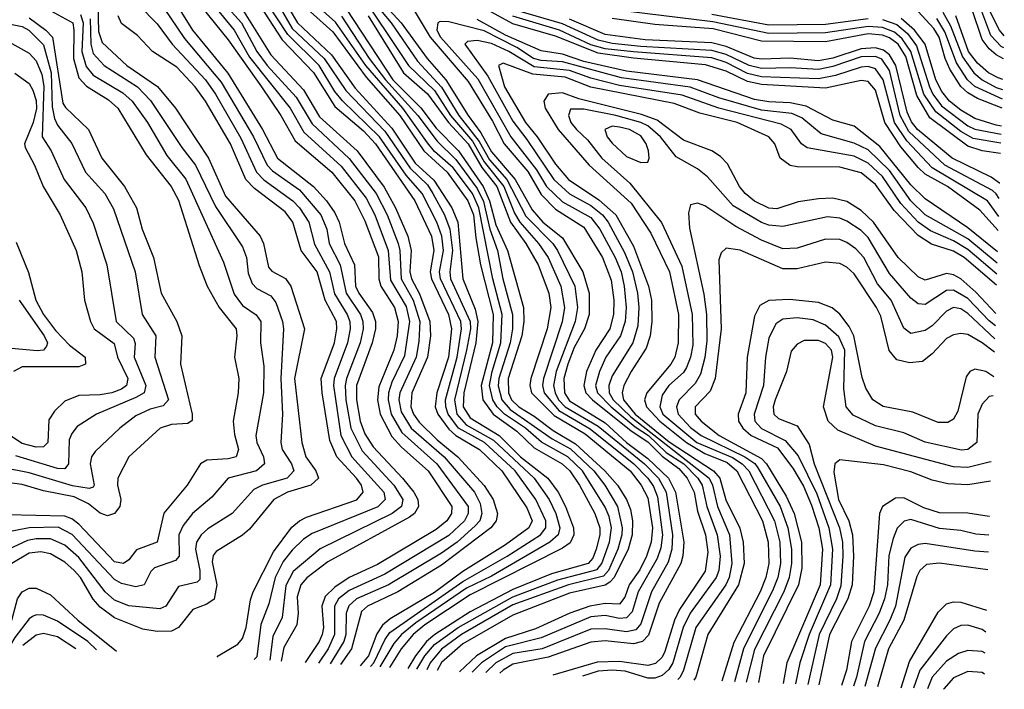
# Model space of a CAD drawing. Header units: inches. Extents: x 501365 to 657855, y 482276 to 547543.
# Tile 332 of 656: x 614043 to 616813, y 482276 to 484159. Entities that reach past the tile are written whole.
import ezdxf

# ---------------------------------------------------------------- set-up
doc = ezdxf.new("R2010")
doc.units = ezdxf.units.IN
doc.header["$MEASUREMENT"] = 0
doc.layers.add('A6418', color=7, linetype='Continuous')

msp = doc.modelspace()

# ---------------------------------------------------------------- linework, layer by layer
at = {"layer": 'A6418', "color": 5}
for points, elevation in [([(614545.2, 484285.2), (614666.9, 484150), (614710, 484070), (614739.8, 484030), (614820.9, 483940.9), (614866.1, 483866.1), (614970, 483769.1), (615046, 483670), (615076.6, 483610), (615107.8, 483530), (615112.6, 483510), (615115.9, 483430), (615150.2, 483370), (615168.6, 483310), (615166, 483254), (615158.4, 483210), (615112.2, 483110), (615109.4, 483090), (615116.5, 483056.5), (615144.2, 483010), (615237.7, 482930), (615322.2, 482830), (615338.9, 482798.9), (615343.1, 482770), (615337.1, 482750), (615324.6, 482735.4), (615273.5, 482690), (615230, 482658.7), (615080.7, 482570), (614990.7, 482530), (614969.3, 482510.7), (614961.7, 482490), (614960.6, 482430), (614955, 482410), (614916.5, 482347.4)], 3560), ([(614522.4, 484282.4), (614646.4, 484130), (614690, 484053.9), (614804.2, 483910), (614842.9, 483842.9), (614947.4, 483747.4), (615017.6, 483657.6), (615042.1, 483610), (615080.2, 483510), (615086.7, 483426.7), (615130, 483352.6), (615139.4, 483310), (615125.8, 483214.2), (615090, 483139.5), (615080.9, 483110), (615079.4, 483090), (615087.9, 483050), (615117.9, 482997.9), (615216.9, 482910), (615305.2, 482790), (615304.5, 482770), (615294.5, 482750), (615250, 482708.1), (615070, 482600.2), (614970, 482553.7), (614940.2, 482530), (614928.9, 482510), (614929, 482430), (614911.4, 482390), (614883.9, 482349.3)], 3540), ([(614778.2, 484230), (614825.1, 484150), (614920.6, 484060.6), (614986.6, 483966.6), (615090, 483854.3), (615155.4, 483755.4), (615208.1, 483708.1), (615258.6, 483630), (615275.3, 483590), (615289.7, 483430), (615324.6, 483344.6), (615332.1, 483310), (615326.7, 483250), (615292.6, 483110), (615290.9, 483070), (615310, 483039.5), (615391.9, 482990), (615452.4, 482930), (615528.8, 482870), (615557.8, 482830), (615578.3, 482790), (615600.8, 482730), (615601.7, 482710), (615591.7, 482688.3), (615570, 482672.5), (615310, 482542.1), (615183.1, 482456.9), (615150, 482430), (615115.9, 482390), (615083.3, 482337.4)], 3680), ([(614990, 484251.9), (615137.3, 484030), (615210, 483959.8), (615255.2, 483890), (615317.4, 483817.4), (615350, 483759.1), (615405.2, 483690), (615435.3, 483615.3), (615450, 483590), (615502.4, 483530), (615529.5, 483490), (615565.8, 483410), (615575.4, 483350), (615569.3, 483309.3), (615516.6, 483150), (615513.7, 483130), (615518.9, 483110), (615559.8, 483059.8), (615648.1, 483008.1), (615771.1, 482910), (615810, 482870), (615825.9, 482845.9), (615837.1, 482817.1), (615851, 482710), (615846.4, 482673.6), (615836.2, 482643.8), (615782.6, 482550), (615766, 482494), (615750, 482477.2), (615730, 482474.7), (615690, 482483.4), (615650, 482479.6), (615510, 482420.3), (615410, 482395.3), (615342.6, 482350), (615315.9, 482324.3)], 3840), ([(614263.4, 484203.4), (614265.5, 484125.5), (614275, 484095), (614345.1, 484030), (614431.5, 483971.5), (614482.1, 483910), (614574.7, 483770), (614622.5, 483662.5), (614719.6, 483550), (614729.6, 483529.6), (614743.2, 483463.2), (614752.3, 483452.3), (614791.5, 483431.5), (614806.2, 483410), (614844.5, 483290), (614816.8, 483150), (614836.6, 482970), (614848.2, 482930), (614876.2, 482890), (614884.3, 482870), (614862.5, 482850), (614796.6, 482830), (614758.6, 482810), (614690, 482726), (614670, 482709.1), (614596, 482664), (614587.5, 482652.5), (614585.1, 482634.9), (614597.5, 482570), (614590.7, 482529.4), (614570, 482515.2), (614530, 482500.8), (614490.1, 482450), (614470, 482439.9), (614430, 482438.5), (614390, 482445.4), (614310, 482476.7), (614270, 482507.1), (614250, 482529.4), (614214.6, 482590), (614197, 482610), (614170, 482633.4), (614130, 482656.9), (614102.9, 482662.9), (614070, 482658.4), (613976.4, 482603.6)], 3380), ([(614430, 484220.8), (614506.6, 484106.6), (614610, 483983.6), (614701, 483830), (614739.7, 483750), (614754.5, 483734.5), (614830, 483680.9), (614890.7, 483610), (614907.3, 483570), (614913.8, 483530), (614944.7, 483470), (614961.2, 483390), (615002.2, 483330), (615008.7, 483310), (615009.5, 483290), (615000.9, 483250), (614962.6, 483150), (614959, 483130), (614961.1, 483090), (614974.4, 483010), (615006.4, 482946.4), (615095.3, 482850), (615121.3, 482810), (615116.9, 482790), (615091.2, 482770), (614888.8, 482671.2), (614812.4, 482607.6), (614791.9, 482568.1), (614781.6, 482478.4), (614755.2, 482424.8), (614746.8, 482357.5)], 3460), ([(614470, 484225.4), (614529.5, 484129.5), (614629, 484009), (614726.4, 483850), (614768.2, 483770), (614870, 483690.3), (614906.8, 483650), (614930, 483615.8), (614941.6, 483590), (614956.6, 483530), (614984.7, 483470), (614988.3, 483410), (614996.9, 483390), (615035.3, 483335.3), (615043.7, 483310), (615044, 483290), (615035, 483250), (614990.8, 483130), (614990.3, 483090), (615000.6, 483030), (615014.2, 482994.2), (615037.6, 482957.6), (615120.5, 482870), (615152.1, 482830), (615163.6, 482810), (615165.3, 482790), (615154, 482770), (615139.9, 482760.1), (614910, 482634.2), (614850.7, 482589.3), (614833.9, 482570), (614824, 482536), (614826.8, 482490), (614822.9, 482457.1), (614786.8, 482393.2), (614779.2, 482355.6)], 3480), ([(615030.4, 482340.5), (615039.1, 482350), (615070, 482415.3), (615084.3, 482435.7), (615290, 482579.5), (615414.1, 482650), (615508.4, 482710), (615523.1, 482730), (615523.4, 482750), (615494.6, 482810), (615437.1, 482890), (615350.7, 482970), (615277.5, 483010), (615248.5, 483050), (615241.7, 483070), (615241.2, 483090), (615274.1, 483210), (615285.9, 483290), (615284.1, 483310), (615227, 483430), (615224.2, 483450), (615235.7, 483510), (615230.9, 483550), (615216.7, 483590), (615175.4, 483670), (615130, 483722.2), (615055.5, 483830), (614951, 483931), (614930, 483957.1), (614886.1, 484030), (614797.5, 484117.5), (614730, 484220.6)], 3640), ([(614765.5, 484210), (614810, 484134.7), (614899.6, 484050), (614960.4, 483960.4), (615070, 483845.7), (615141.3, 483741.3), (615190, 483694.5), (615205.5, 483670), (615238.5, 483610), (615252.8, 483570), (615261, 483510), (615252.9, 483450), (615255.2, 483430), (615310.5, 483310), (615311.2, 483290), (615300.3, 483230), (615266.2, 483090), (615272.6, 483050), (615299.3, 483019.3), (615376.4, 482976.4), (615490.8, 482870), (615532.6, 482810), (615551.1, 482770), (615562.8, 482730), (615557.4, 482710), (615534.7, 482690), (615370, 482594.5), (615299.8, 482560.2), (615157.3, 482462.7), (615117.2, 482430), (615095.4, 482404.6), (615056.5, 482339)], 3660), ([(615037.6, 484210), (615087.8, 484150), (615162, 484042), (615229.6, 483969.6), (615278.3, 483890), (615336.1, 483816.1), (615365, 483764.9), (615413.8, 483710), (615467, 483607), (615543.2, 483530), (615556.1, 483510), (615604.5, 483410), (615611.9, 483350), (615605.6, 483310), (615552.5, 483170), (615545, 483130), (615549.2, 483110), (615559.2, 483090), (615577.7, 483070), (615670, 483016.3), (615800.6, 482910), (615840.3, 482870), (615861.6, 482830), (615879.7, 482710), (615878, 482670), (615866.9, 482633.1), (615820.3, 482550), (615790, 482460.1), (615776.7, 482443.3), (615750, 482437.2), (615690, 482446.2), (615650, 482444.8), (615512.5, 482390), (615430, 482376.8), (615382.8, 482350), (615354.5, 482322.9)], 3860), ([(615050, 484223.6), (615116.1, 484150), (615189.2, 484050), (615242.3, 483990), (615304.3, 483890), (615340.5, 483840.5), (615370, 483787.6), (615436.7, 483710), (615484.6, 483624.6), (615514.6, 483590), (615570, 483546), (615626.8, 483450), (615644.7, 483390), (615644.7, 483330), (615631.9, 483290), (615603.2, 483236.8), (615584.6, 483190), (615574, 483150), (615575.9, 483110), (615590, 483087.7), (615690, 483025), (615750, 482970.1), (615810, 482925.4), (615868.5, 482870), (615888.3, 482830), (615911.3, 482690), (615908.9, 482651), (615902.9, 482630), (615841.9, 482518.1), (615812.1, 482427.9), (615795.1, 482410), (615770, 482404.3), (615690, 482412.6), (615650, 482408.3), (615530, 482366), (615430, 482346.3), (615402.9, 482330), (615393.6, 482321.5)], 3880), ([(616812.6, 484114.1), (616799, 484130), (616756.3, 484216.3)], 3540), ([(614214.1, 484174.1), (614221.8, 484150), (614218.4, 484070), (614230, 484027.2), (614250, 484003.5), (614333.6, 483953.6), (614359.9, 483930), (614402.8, 483870), (614457.5, 483777.4), (614511, 483711), (614616.8, 483476.8), (614647.1, 483387.1), (614670, 483355.7), (614709, 483329), (614721.4, 483310), (614721.1, 483250), (614730, 483184.7), (614729.1, 483110), (614708, 482990), (614710.7, 482970), (614728.8, 482930), (614732.2, 482910), (614709.4, 482890.6), (614630.1, 482869.9), (614584.1, 482815.9), (614529.4, 482770.6), (614503.1, 482736.9), (614491.2, 482710), (614491.6, 482650), (614481.6, 482638.4), (614422.8, 482617.2), (614412.3, 482607.7), (614393.1, 482570), (614370, 482563.9), (614330, 482573.4), (614310, 482584.5), (614191.3, 482711.3), (614151.9, 482731.9), (614070, 482730), (613930, 482702.8)], 3340), ([(614120.9, 484190), (614192.5, 484150), (614196, 484130), (614194.9, 484050), (614210, 483995.7), (614231.8, 483971.8), (614293.5, 483933.5), (614319.3, 483910), (614399.1, 483779.1), (614469.1, 483690), (614490, 483651.9), (614548.1, 483468.1), (614570.8, 483410), (614604.7, 483350), (614652, 483290), (614654.3, 483270), (614647.3, 483210), (614659.9, 483150), (614658, 483110), (614643.4, 483030), (614647.5, 482992.5), (614659.3, 482950), (614651.9, 482930), (614630, 482923.9), (614570, 482920.4), (614551.9, 482910), (614514.1, 482850), (614448.8, 482771.2), (614430, 482690), (614371.7, 482668.3), (614350, 482639.9), (614335.2, 482630), (614310, 482634.9), (614210, 482740.2), (614190, 482755.4), (614170, 482763.2), (614006.9, 482766.9)], 3320), ([(614379.2, 484199.2), (614430, 484147.8), (614471.9, 484090), (614565.9, 483990), (614594.4, 483950), (614665.8, 483825.9), (614709.9, 483729.9), (614730, 483708.7), (614811.6, 483650), (614830.7, 483630), (614856.4, 483590), (614872.3, 483527.7), (614915, 483450), (614928.4, 483388.4), (614964.3, 483330), (614971.5, 483310), (614972.6, 483290), (614965.4, 483250), (614928.3, 483150), (614926.2, 483130), (614947.1, 482990), (614978, 482930), (615068, 482830), (615071.1, 482810), (615050.4, 482789.6), (614866.3, 482713.7), (614842, 482698), (614810, 482667.4), (614784.4, 482635.6), (614762.2, 482590), (614743.7, 482516.3), (614721.7, 482458.3), (614710, 482367.7), (614702.8, 482360.1)], 3440), ([(614555.2, 484195.2), (614630, 484102.4), (614723.2, 483970), (614778.1, 483890), (614818.4, 483818.4), (614921.4, 483730), (614986.4, 483650), (615013.8, 483593.8), (615052.4, 483492.4), (615053.4, 483430), (615058.8, 483410), (615097.5, 483350), (615108, 483310), (615105.1, 483270), (615095.5, 483230), (615053.5, 483126.5), (615049.7, 483090), (615056.9, 483050), (615090, 482987.2), (615116.9, 482956.9), (615191.9, 482890), (615259.2, 482790), (615257.8, 482770), (615244.7, 482750), (615214.7, 482725.3), (615050, 482627.4), (614969.9, 482590.1), (614930, 482563.3), (614902.7, 482537.3), (614893, 482510), (614898, 482450), (614894.4, 482430), (614885.9, 482410), (614846.5, 482351.5)], 3520), ([(614670, 484188.1), (614750, 484060.6), (614842.1, 483962.1), (614886.3, 483886.3), (614992.6, 483790), (615068.5, 483688.5), (615100.1, 483630), (615135.2, 483550), (615144.7, 483510), (615140.5, 483450), (615145.4, 483430), (615168.2, 483388.2), (615197.3, 483310), (615198.4, 483270), (615190, 483210), (615145.9, 483110), (615143.6, 483070), (615150.7, 483050), (615166.8, 483026.8), (615217.3, 482977.3), (615275.5, 482930), (615349.4, 482849.4), (615374.6, 482810), (615387.1, 482770), (615383.1, 482750), (615368.3, 482730), (615230, 482625.1), (615107, 482550), (615021.9, 482510), (615005.2, 482494.8), (614976.2, 482390), (614945.8, 482345.6)], 3580), ([(614718.8, 484198.8), (614782.1, 484102), (614870, 484011), (614930, 483914.6), (615010, 483846.1), (615043.9, 483810), (615154.5, 483650), (615201.3, 483550), (615207.8, 483510), (615197.9, 483450), (615201.7, 483430), (615249, 483330), (615257.5, 483290), (615249, 483210), (615216.3, 483110), (615212.2, 483070), (615219.9, 483050), (615250, 483007.1), (615270, 482989.9), (615336.5, 482950), (615399.1, 482890), (615470, 482786.4), (615484.4, 482750), (615475.5, 482730), (615410, 482682.4), (615290, 482606.9), (615210, 482548.3), (615085.6, 482474.4), (615063.5, 482456.5), (615048, 482432), (615024.2, 482370), (615001.4, 482342.3)], 3620), ([(614861.5, 484181.5), (614924.5, 484124.5), (615017.9, 483997.9), (615113, 483890), (615180, 483790), (615245.3, 483730), (615304.2, 483650), (615319.9, 483610), (615325.9, 483545.9), (615339.8, 483470), (615375.1, 483330), (615373, 483250), (615341.4, 483130), (615345.7, 483090), (615375.3, 483050), (615441.9, 483001.9), (615490, 482954.6), (615569.3, 482910), (615590.6, 482890), (615617.9, 482850), (615661.4, 482770), (615675.1, 482730), (615675.2, 482710), (615664.9, 482670), (615655.3, 482644.7), (615642.1, 482630), (615538.8, 482601.2), (615430, 482556.7), (615310, 482493.8), (615211.1, 482430), (615187.8, 482410), (615156.9, 482370), (615134.8, 482334.3)], 3720), ([(615160.8, 482332.7), (615183.1, 482370), (615210, 482402.1), (615277, 482450), (615430, 482536.1), (615556.6, 482583.4), (615667.5, 482612.5), (615680.3, 482630), (615702.6, 482690), (615707.9, 482730), (615701.5, 482761.5), (615690, 482787.9), (615626.2, 482890), (615584.9, 482930), (615510.8, 482970.8), (615465.6, 483010), (615406.9, 483050), (615386.1, 483070), (615373.9, 483090), (615364.9, 483130), (615372.1, 483170), (615397, 483250), (615400.8, 483330), (615374.3, 483430), (615334.4, 483630), (615316.7, 483670), (615262.3, 483742.3), (615210, 483788.1), (615190, 483812.6), (615121.3, 483910), (615017.4, 484030), (614931.9, 484151.9), (614879, 484199)], 3740), ([(614961.7, 484190), (615093.1, 483990), (615171.6, 483911.6), (615214.3, 483854.3), (615277.4, 483790), (615347.1, 483690), (615364.8, 483650), (615382.1, 483582.1), (615415.4, 483510), (615460.2, 483350), (615461.3, 483310), (615455.9, 483270), (615416.9, 483150), (615418.1, 483110), (615426.4, 483090), (615447.5, 483070), (615490, 483044.2), (615543.4, 483003.4), (615606.4, 482966.4), (615689.2, 482890), (615724.3, 482850), (615750.2, 482810), (615761.4, 482781.4), (615767, 482750), (615765.6, 482710), (615755.1, 482670), (615715.5, 482590), (615703.1, 482576.9), (615690, 482569.3), (615590, 482546.6), (615430, 482484.8), (615290, 482404), (615230, 482351.3), (615217.4, 482329.3)], 3780), ([(615150.1, 484190), (615197.9, 484110), (615305, 483985), (615373.4, 483873.4), (615405.8, 483810), (615472.2, 483732.2), (615510, 483667.4), (615550, 483625.8), (615630, 483575.8), (615682.1, 483490), (615706.8, 483426.8), (615714.2, 483370), (615713.9, 483330), (615703, 483290), (615663.9, 483230), (615637.4, 483170), (615629.7, 483130), (615636, 483110), (615654.6, 483090), (615763.3, 483003.3), (615810, 482971.5), (615850, 482931.3), (615896.9, 482896.9), (615920.9, 482870), (615940, 482830), (615950, 482777.1), (615972, 482710), (615978.8, 482661.2), (615971.5, 482608.5), (615899.2, 482500.8), (615884.6, 482470), (615858.1, 482381.9), (615850, 482366.4), (615831.5, 482348.5), (615810, 482342.9), (615730, 482354.6), (615667.5, 482352.5), (615542.8, 482316)], 3920), ([(616795.7, 483566.7), (616743.7, 483623.8), (616653, 483690), (616590, 483724.7), (616570, 483743), (616521.8, 483801.8), (616476.3, 483870), (616450, 483961.3), (616430, 483984.9), (616410, 483987.9), (616310, 483966.9), (616130, 483976.5), (616090, 483985.2), (616030, 484014.7), (615972.5, 484032.5), (615770, 484051), (615670, 484065.1), (615550, 484113), (615430, 484147.8), (615350, 484191.8)], 3880), ([(616798.4, 483655.9), (616790, 483669), (616779.1, 483679.1), (616645.5, 483750), (616544.5, 483844.5), (616519.8, 483890), (616490, 484016.1), (616468.4, 484048.4), (616450, 484055.6), (616410, 484054.8), (616330, 484027.3), (616290, 484018.8), (616210, 484023.4), (616130, 484022), (616095.1, 484030), (616030, 484061.2), (615990, 484072.9), (615790, 484084.1), (615710, 484092.3), (615670, 484101.4), (615570, 484147.8), (615444.3, 484184.3)], 3840), ([(616803.2, 483811.8), (616725.2, 483825.2), (616690, 483845), (616619.9, 483899.9), (616586.6, 483950), (616549.9, 484069.9), (616525.5, 484105.5), (616503.6, 484123.6), (616470, 484136.8), (616430, 484139.7), (616310, 484121.9), (616150, 484120.7), (615992.9, 484152.9), (615710, 484187.5)], 3760), ([(615990, 484174.2), (616150, 484144.6), (616310, 484146.7), (616430, 484162.3)], 3740), ([(616806.3, 483910), (616737.4, 483937.4), (616710, 483953.7), (616690, 483971.4), (616659.8, 484019.8), (616645.8, 484050), (616629.8, 484109.8), (616614.6, 484134.6), (616570, 484182.1)], 3680), ([(616639.9, 484179.9), (616661.7, 484141.7), (616695, 484055), (616726.6, 484010), (616750, 483990.1), (616790, 483968.2), (616807.9, 483963.1)], 3640), ([(616810.6, 484048.8), (616810, 484048.9), (616790, 484060.1), (616770, 484077.1), (616750, 484103.8), (616721.6, 484190)], 3580), ([(616811.5, 484080.1), (616803.9, 484083.9), (616774.7, 484114.7), (616746.5, 484190)], 3560), ([(614070, 484164.6), (614117.1, 484130), (614135.7, 484110), (614164.7, 483924.7), (614172.1, 483912.1), (614236.8, 483850), (614274.6, 483770), (614338.1, 483690), (614371.7, 483630), (614388.4, 483570), (614419.8, 483490), (614441.4, 483390), (614485.1, 483310), (614499.9, 483270), (614496.2, 483190), (614528.4, 483050), (614528.2, 483031.8), (614516.2, 483023.8), (614470, 483020.7), (614438.9, 483010), (614350.7, 482930), (614319.2, 482870), (614318.6, 482850), (614327.6, 482810), (614325.4, 482790), (614310, 482770.8), (614290, 482763.9), (614270, 482771.2), (614237.2, 482797.3), (614196.9, 482816.9), (614110, 482833.7), (614050, 482851.5), (613970, 482862.6)], 3280), ([(614241.8, 484161.8), (614243.8, 484090), (614250, 484063.9), (614281.1, 484030), (614374.5, 483970), (614411.8, 483931.8), (614499.6, 483799.6), (614537.6, 483750), (614593.8, 483633.8), (614670, 483520.5), (614681.2, 483490), (614685.8, 483445.8), (614697.5, 483417.5), (614710, 483403.5), (614750, 483382.3), (614763.8, 483363.8), (614782.7, 483310), (614785.1, 483290), (614777.7, 483150), (614782.7, 483050), (614777.8, 482970), (614782.1, 482950), (614807.8, 482910), (614814.4, 482890), (614796.1, 482870), (614726, 482850), (614702.1, 482837.9), (614640.6, 482770), (614572.8, 482727.2), (614553.5, 482710), (614541.2, 482690), (614537.9, 482670), (614550.4, 482610), (614550, 482584.6), (614542.5, 482577.5), (614490, 482565.3), (614454.2, 482510), (614437.8, 482502.2), (614350, 482510.8), (614310, 482526.6), (614284, 482550), (614210, 482646.8), (614170, 482681.5), (614130, 482699.1), (614090, 482699.5), (614065.3, 482694.7), (613970, 482650)], 3360), ([(613990, 484152), (614050, 484139.6), (614069.2, 484130), (614110, 484088.8), (614131.8, 484010), (614134.4, 483914.4), (614141.3, 483881.2), (614150, 483862.3), (614190.5, 483810.5), (614228.9, 483730), (614282.8, 483670), (614307.1, 483627.1), (614368.3, 483450), (614388, 483330), (614426.1, 483270), (614423.7, 483210), (614461.6, 483090), (614447.2, 483072.8), (614410, 483063.6), (614370, 483045.3), (614325.2, 483010), (614255.7, 482944.3), (614245.2, 482930), (614241.3, 482910), (614253, 482850), (614250, 482844.3), (614239.2, 482840.8), (614191.6, 482848.4), (614070, 482884.9), (613999.2, 482899.2)], 3260), ([(614599.1, 482366.3), (614601.6, 482370), (614656.8, 482403.2), (614670, 482419.1), (614680.8, 482450), (614692.5, 482527.5), (614700.4, 482550), (614757.3, 482662.7), (614808.5, 482731.5), (614830, 482749.9), (614850, 482759.9), (614991.3, 482808.7), (615009.7, 482830), (615004.7, 482850), (614990.7, 482870), (614935.7, 482930), (614915.9, 482975.9), (614893.7, 483110), (614891.7, 483150), (614928.5, 483250), (614935.7, 483290), (614934, 483310), (614902.7, 483370), (614880.5, 483450), (614834.9, 483510), (614811.6, 483590), (614790, 483618.8), (614704.1, 483684.1), (614679.7, 483710), (614636.6, 483810), (614566.3, 483930), (614537.4, 483970), (614485.5, 484025.5), (614416.6, 484070), (614374.7, 484114.7), (614330, 484148.8), (614320.2, 484170)], 3420), ([(614948.9, 484168.9), (615026.8, 484050), (615072.4, 483990), (615162.8, 483890), (615217.2, 483817.2), (615270, 483766.3), (615330, 483684.3), (615347.5, 483647.5), (615365.4, 483570), (615387.1, 483510), (615401.8, 483430), (615429.2, 483330), (615429.1, 483290), (615422.7, 483250), (615391.2, 483150), (615389.4, 483129.4), (615399.3, 483090), (615422.9, 483062.9), (615540.6, 482980.6), (615592.1, 482952.1), (615658.1, 482890), (615688.8, 482850), (615724.8, 482790), (615738.1, 482730), (615737.2, 482710), (615725.4, 482670), (615699.4, 482610), (615685.8, 482594.2), (615587.1, 482570), (615430, 482513.9), (615286, 482430), (615230, 482389.1), (615198, 482350), (615188.2, 482331.1)], 3760), ([(615023.3, 484170), (615123.1, 484010), (615190.4, 483950.4), (615249.1, 483870), (615304.9, 483810), (615343.3, 483743.3), (615385.8, 483690), (615423.6, 483590), (615467, 483530), (615501.4, 483470), (615531.7, 483390), (615537.3, 483350), (615527.1, 483290), (615480.8, 483150), (615478.3, 483130), (615482.8, 483110), (615546.3, 483046.3), (615634.1, 482994.1), (615760.3, 482890), (615791.3, 482850), (615810, 482814.9), (615823.1, 482730), (615819.6, 482690), (615806.5, 482650), (615787.7, 482612.3), (615757.7, 482570), (615745.1, 482534.9), (615730, 482515.2), (615690, 482517.4), (615646.7, 482510), (615590.3, 482489.8), (615494.3, 482445.7), (615410, 482419.3), (615328.3, 482370), (615280.2, 482325.6)], 3820), ([(616792.8, 483474.8), (616710, 483542.8), (616590, 483610.4), (616549.3, 483650), (616490, 483735.1), (616430, 483793.4), (616390, 483812.2), (616297.9, 483837.9), (616242.7, 483882.7), (616214.8, 483894.8), (616130, 483905), (616010, 483939.1), (615929.2, 483969.2), (615735.6, 483995.6), (615570, 484040.3), (615510, 484044), (615488.5, 484050), (615441.3, 484081.3), (615350, 484127.9), (615250, 484153.3), (615225.8, 484154.2), (615219.1, 484150), (615217.1, 484130), (615227.2, 484110), (615332.3, 483992.3), (615425.2, 483830), (615496.9, 483736.9), (615525.4, 483690), (615570, 483646.5), (615650, 483602.5), (615674.7, 483570), (615717.8, 483490), (615734.6, 483450), (615743.8, 483410), (615748.8, 483350), (615746.2, 483310), (615733.3, 483270), (615692.1, 483210), (615673.9, 483170), (615663.3, 483130), (615668.1, 483110), (615706.8, 483070), (615774.5, 483014.5), (615812.2, 482990), (615862, 482942), (615911.2, 482910), (615950.8, 482870), (615962.7, 482850), (615975.7, 482790), (616005.2, 482710), (616013.2, 482650), (616009.9, 482610), (616002.3, 482590), (615928.7, 482490), (615909.1, 482450), (615879.9, 482350), (615868.7, 482331.3), (615850, 482315), (615830, 482307.5), (615810, 482307.1), (615746.7, 482326.7), (615710, 482329.8), (615670, 482327), (615626.6, 482313)], 3940), ([(616793.8, 483505.8), (616710, 483573.4), (616590, 483655.4), (616550, 483694.3), (616462.7, 483802.7), (616390, 483859.8), (616330, 483876.1), (616255.7, 483915.7), (616210, 483925), (616150, 483927.7), (616110, 483934.9), (615950.1, 483990.1), (615750, 484014.7), (615630, 484041.3), (615570, 484061.8), (615510, 484071.3), (615410, 484116), (615330, 484160)], 3920), ([(616796.9, 483605.7), (616765.7, 483650), (616610, 483742.3), (616538.3, 483818.2), (616504.2, 483870), (616472.2, 483990), (616450, 484020.6), (616430, 484027.2), (616410, 484026), (616337.9, 484002.1), (616290, 483993.2), (616130, 483998.7), (616090, 484007.7), (616030, 484038.5), (615990, 484051.7), (615770, 484068.3), (615690, 484077.5), (615650, 484088.8), (615561.7, 484130), (615430, 484168.9)], 3860), ([(616799.7, 483698.9), (616799.4, 483699.4), (616775.8, 483715.8), (616665.9, 483770), (616568.8, 483850), (616552, 483872), (616539.4, 483899.4), (616507.2, 484030), (616490, 484060.3), (616473.1, 484073.1), (616450, 484079.6), (616410, 484077.3), (616330, 484051.1), (616290, 484043.7), (616210, 484050.7), (616130, 484047.6), (616108.9, 484051.1), (616030, 484083.3), (615990, 484093.6), (615802.3, 484102.3), (615690, 484117.7), (615590, 484160.3)], 3820), ([(616802.3, 483782.4), (616750, 483790.7), (616710, 483803.6), (616603.5, 483883.5), (616566.3, 483946.3), (616535.5, 484055.5), (616513.7, 484090), (616490, 484108.4), (616470, 484115.7), (616430, 484119.3), (616310, 484096.4), (616130, 484099), (615993.6, 484133.6), (615830, 484145.4), (615710, 484162.6)], 3780), ([(616470, 484159.3), (616510, 484145.5), (616540, 484120), (616565.9, 484085.9), (616602, 483970), (616611.3, 483950), (616636.4, 483916.4), (616710, 483860.9), (616730, 483851.2), (616804, 483836.7)], 3740), ([(616804.7, 483860.1), (616790, 483862.3), (616730, 483881.4), (616690, 483904.8), (616658.4, 483930), (616636.7, 483956.7), (616619.6, 483990), (616589.9, 484090.1), (616559.8, 484130), (616522.7, 484162.7)], 3720), ([(616807.1, 483936), (616730, 483971.3), (616708.9, 483990), (616678, 484038), (616645.2, 484125.2), (616622.5, 484162.5)], 3660), ([(616808.8, 483991.1), (616795.2, 483995.2), (616767.9, 484010), (616736.8, 484036.8), (616712.3, 484070), (616676.2, 484170)], 3620), ([(613950, 484131.9), (614070, 484064.7), (614090, 484043.4), (614105.4, 484005.4), (614111.7, 483971.7), (614106.9, 483830), (614131.7, 483790), (614168.3, 483710), (614229.2, 483630), (614250, 483586.4), (614288.2, 483470), (614314.6, 483310), (614363.8, 483263.8), (614368.4, 483248.4), (614365.9, 483210), (614398.5, 483130), (614393.4, 483110), (614370, 483096.2), (614259.8, 483050), (614205.2, 483014.8), (614190, 482995.8), (614182.7, 482977.3), (614180.9, 482910), (614170, 482896.4), (614150, 482897.2), (614032.2, 482932.2)], 3240), ([(616791.8, 483443), (616710, 483512.5), (616670, 483537.4), (616605.4, 483565.4), (616570, 483590), (616522, 483642), (616470, 483718.2), (616430, 483755.9), (616390, 483775), (616258.4, 483798.4), (616241.8, 483810), (616213.3, 483850), (616185.4, 483865.4), (616010, 483910.7), (615906.7, 483946.7), (615730, 483974.4), (615650, 483994.7), (615590, 484016), (615490, 484026.4), (615418.9, 484070), (615370, 484092.2), (615330, 484100.4), (615302.5, 484097.5), (615295.5, 484090), (615360, 484000), (615430, 483873.3), (615470, 483822.5), (615545.5, 483710), (615589.4, 483669.4), (615650, 483636.6), (615683, 483610), (615698.5, 483590), (615744.7, 483504.7), (615766.7, 483450), (615781.4, 483390), (615785, 483350), (615782, 483298), (615767.7, 483250), (615710, 483157.9), (615700.7, 483130), (615701.5, 483110), (615712.4, 483090), (615762.4, 483042.4), (615982.5, 482870), (615991.6, 482850), (616005.8, 482790), (616039.5, 482710), (616046.2, 482630), (616038.7, 482590), (616029.3, 482570), (615945.4, 482450), (615910.6, 482329.4), (615900.9, 482310), (615894.8, 482303.2)], 3960), ([(616790.9, 483412.5), (616699.3, 483490), (616670, 483508), (616607.5, 483527.5), (616570, 483551.8), (616502.7, 483622.7), (616450, 483695.3), (616410, 483728.6), (616350, 483744.8), (616230, 483745), (616210, 483748.9), (616182, 483770), (616167, 483810), (616150.4, 483830), (616060.9, 483870), (615956.4, 483896.4), (615883.8, 483923.8), (615650, 483969.2), (615577.9, 483997.9), (615486.3, 484006.3), (615403.1, 484036.9), (615390.1, 484029.9), (615407.3, 483970), (615466.2, 483870), (615499.1, 483830), (615550, 483753), (615586.7, 483710), (615672.3, 483652.3), (615720.2, 483610), (615770, 483521.8), (615811.9, 483410), (615820, 483370), (615821.1, 483310), (615816.7, 483270), (615804.9, 483235.1), (615762.8, 483170), (615742.7, 483130), (615738.3, 483110), (615741.8, 483090), (615774.5, 483050), (615870, 482972.4), (615994.9, 482890), (616012.5, 482870), (616029, 482809), (616068.7, 482728.7), (616077.9, 482690), (616081.1, 482630), (616065.3, 482570), (615978.5, 482430), (615944.8, 482310), (615939.7, 482301.6)], 3980), ([(614030, 484008.3), (614070, 483979.2), (614080.9, 483960.9), (614090, 483931.9), (614090.6, 483909.4), (614081.4, 483870), (614056.6, 483810), (614059.2, 483799.2), (614085.3, 483750), (614109.6, 483689.6), (614157.7, 483610), (614202.6, 483510), (614218.4, 483450), (614225.8, 483370), (614242.9, 483310), (614253.4, 483290), (614308.9, 483248.9), (614318.5, 483210), (614347.3, 483150), (614343.8, 483130), (614330, 483119.8), (614303, 483110), (614270, 483104.1), (614210, 483102.5), (614170, 483086), (614141.4, 483058.6), (614125.8, 483034.2), (614122.6, 482970), (614110, 482957.9), (614090, 482957), (614050, 482967.4), (613970, 483019.4)], 3220), ([(616788.4, 483332.6), (616732.4, 483392.4), (616690, 483430.2), (616670, 483442), (616650, 483445.5), (616590, 483426.8), (616570, 483435.6), (616513.8, 483490), (616444.9, 483590), (616410, 483622.7), (616370, 483648), (616330, 483656.9), (616290, 483655), (616232.9, 483647.1), (616173.2, 483626.8), (616150, 483628.7), (616110, 483648.6), (616083.6, 483670), (616067.6, 483690), (616033.7, 483753.7), (616014.6, 483774.6), (615990, 483789.9), (615910, 483819.9), (615836.1, 483876.1), (615792.4, 483892.4), (615616.2, 483936.2), (615570, 483953.5), (615529.9, 483950.1), (615517.5, 483930), (615521, 483910), (615557.7, 483850), (615645.1, 483750), (615763.4, 483643.4), (615818.8, 483558.8), (615870.8, 483450), (615896.2, 483330), (615895.4, 483250), (615886.1, 483210), (615874.7, 483190), (615807, 483110), (615800.8, 483090), (615806.3, 483070), (615844, 483030), (615919.2, 482970), (615970, 482938.8), (616033.4, 482913.4), (616060.8, 482890), (616132.1, 482750), (616148.5, 482690), (616150.7, 482630), (616141.7, 482590), (616126.1, 482550), (616051.9, 482408.1), (616018.6, 482298.7)], 4020), ([(616787.4, 483298.4), (616770, 483311.9), (616710, 483375.2), (616670, 483398), (616650, 483397.7), (616590, 483357.7), (616570, 483360.3), (616550, 483376.3), (616490, 483445.4), (616430, 483546.2), (616410, 483566.2), (616370, 483592.2), (616350, 483600.6), (616315.7, 483604.3), (616190, 483577.5), (616150, 483581.5), (616130, 483588.7), (616050, 483635.6), (615977.5, 483717.5), (615950, 483739.7), (615890, 483773.6), (615845.5, 483830), (615810, 483860.3), (615790, 483870.1), (615720.2, 483890), (615630, 483907), (615592.9, 483907.1), (615586.5, 483890), (615593.8, 483870), (615609.1, 483850), (615640.8, 483820.8), (615680.6, 483770), (615759.4, 483699.4), (615848.4, 483588.4), (615906.1, 483466), (615935.1, 483330), (615936.3, 483243.7), (615930.2, 483209.8), (615919.2, 483180.8), (615910, 483166.9), (615868.7, 483130), (615850, 483103.4), (615843.7, 483070), (615852.6, 483050), (615947.8, 482970), (616048.1, 482928.1), (616075.3, 482910), (616094.2, 482890), (616166.5, 482750), (616181.1, 482690), (616183.2, 482630), (616175.2, 482590), (616162.5, 482557.5), (616078.8, 482390), (616054.2, 482297.4)], 4040), ([(616786.2, 483261.7), (616710, 483333), (616690, 483346.1), (616670, 483349.3), (616650, 483339.4), (616610, 483298.5), (616590, 483284.9), (616550, 483276.2), (616530, 483291.7), (616494.7, 483370), (616456.3, 483416.3), (616417.8, 483490), (616395.1, 483515.1), (616370, 483532.1), (616350, 483540.6), (616310, 483542.3), (616230, 483516.1), (616190, 483514.9), (616130, 483539.4), (616057.3, 483577.3), (615970, 483635.4), (615950, 483643.4), (615930, 483638.7), (615924.4, 483615.6), (615926.9, 483573.1), (615967.2, 483387.2), (615974.9, 483330), (615976.3, 483256.3), (615970.5, 483209.5), (615957.9, 483162.1), (615943.6, 483136.4), (615897.9, 483090), (615890.3, 483070), (615895, 483050), (615930, 483011.8), (615960.2, 482990), (616082.4, 482930), (616110.6, 482910.6), (616119.2, 482899.2), (616182.4, 482790), (616203.9, 482730), (616214.1, 482670), (616214.3, 482630), (616207.9, 482590), (616192.4, 482550), (616110, 482387.9), (616086.3, 482296.2)], 4060), ([(614033.2, 483533.2), (614068.2, 483448.2), (614089, 483370), (614110.7, 483330), (614144.6, 483284.6), (614183.4, 483243.4), (614227.7, 483210), (614228.3, 483190), (614210, 483183.1), (614050, 483183), (614025.8, 483170)], 3180), ([(616785.1, 483224.4), (616750, 483250.4), (616710, 483273.7), (616690, 483276.8), (616670, 483273.3), (616650, 483262.4), (616610, 483219), (616582.4, 483197.6), (616546.3, 483193.7), (616510, 483202.5), (616488.6, 483228.6), (616465.3, 483325.3), (616453.4, 483350), (616390, 483444.3), (616370, 483463.1), (616350, 483473.1), (616310, 483477.1), (616230, 483458), (616190, 483458.9), (616070, 483510.6), (616030, 483516.1), (616016.3, 483503.7), (616010, 483484), (616016.7, 483290), (615999.3, 483150), (615985.4, 483114.6), (615943.5, 483070), (615943.4, 483050), (615960.2, 483030), (616010.3, 482990), (616130, 482924.7), (616144, 482910), (616199.2, 482819.2), (616221.6, 482770), (616242.3, 482690), (616243.6, 482616.4), (616233.9, 482570), (616135.5, 482370), (616121.5, 482295)], 4080), ([(616782.9, 483154.9), (616760.6, 483170), (616730, 483176.7), (616715.8, 483170), (616705.4, 483154.6), (616681.5, 483058.5), (616670, 483035.9), (616653.8, 483026.2), (616626.3, 483026.3), (616555.2, 483055.2), (616471.7, 483071.7), (616443.1, 483090), (616422.9, 483122.9), (616412.9, 483152.9), (616389.8, 483269.8), (616376.6, 483296.6), (616350, 483331), (616328.8, 483348.8), (616290, 483363.8), (616208, 483372), (616150, 483369.3), (616125, 483355), (616110, 483325.3), (616089.8, 483210), (616085.3, 483110), (616063.9, 483050), (616064.9, 483030), (616077.1, 483010), (616100.9, 482990), (616174.7, 482954.7), (616217.9, 482897.9), (616247.6, 482847.7), (616270, 482793.5), (616290.6, 482730), (616301.1, 482670), (616294.3, 482570), (616201.4, 482350), (616190.5, 482292.4)], 4120), ([(614041.9, 483370), (614112.5, 483270), (614122.1, 483250), (614119.3, 483240.7), (614110.2, 483230), (614092.3, 483227.7), (614010, 483235.3)], 3160), ([(616781.3, 483101.2), (616770, 483099.5), (616750, 483077.5), (616738.1, 483050), (616735, 482970), (616710.2, 482950), (616691.9, 482948.1), (616590, 482970.8), (616530, 482996.9), (616450, 483017.4), (616387.2, 483047.2), (616367.9, 483070), (616360.9, 483120.9), (616363.7, 483230), (616347.4, 483267.4), (616310, 483299.8), (616275.2, 483315.2), (616230, 483321.1), (616190, 483316.5), (616170, 483303.4), (616150, 483263.1), (616140.9, 483210), (616135, 483130), (616109.2, 483050), (616111.4, 483030), (616129.4, 483009.4), (616196, 482976), (616232.9, 482932.9), (616285.6, 482825.6), (616318.9, 482730), (616329.5, 482670), (616323.7, 482570), (616263.8, 482430), (616237.6, 482350), (616225.7, 482291.2)], 4140), ([(616775.5, 482915.9), (616770, 482915.2), (616710, 482900), (616670, 482901.4), (616450, 482959.6), (616344.4, 483004.4), (616317.1, 483030), (616304.2, 483070), (616330, 483210), (616326.3, 483230), (616310, 483248.6), (616290, 483256.9), (616250, 483257.2), (616230, 483246.2), (616213.3, 483226.7), (616200.4, 483170), (616167.7, 483090), (616162.8, 483070), (616164.3, 483050), (616177.2, 483037.2), (616230, 483016.8), (616264.2, 482964.2), (616277.4, 482910), (616348.8, 482730), (616357.4, 482690), (616358.9, 482650), (616353.1, 482566.9), (616340.2, 482530), (616291.9, 482430), (616259.6, 482289.9)], 4160), ([(616773.8, 482860.9), (616710, 482851.3), (616654.2, 482854.1), (616610, 482863.8), (616550, 482888), (616472.9, 482907.1), (616350, 482921.7), (616336.3, 482910), (616333.2, 482886.8), (616345.9, 482810), (616375.6, 482750), (616385.4, 482710), (616388.7, 482650), (616384.9, 482570), (616372.2, 482530), (616321.3, 482430), (616291.2, 482288.8)], 4180), ([(616770.8, 482762.4), (616770, 482762.4), (616710, 482771.8), (616630, 482771.9), (616585.9, 482785.9), (616530, 482814.9), (616506.4, 482813.6), (616470.1, 482790), (616461.4, 482770), (616445.8, 482550), (616432.4, 482510), (616382.7, 482410), (616369, 482330), (616354.8, 482286.5)], 4220), ([(616769.2, 482709.9), (616732.3, 482712.3), (616690, 482723), (616630, 482728.4), (616550, 482753.1), (616531, 482749), (616511.1, 482728.9), (616499.6, 482700.4), (616487.9, 482652.1), (616484.5, 482570), (616475.8, 482530), (616461, 482490), (616419.5, 482410), (616397.1, 482310), (616388.8, 482285.2)], 4240), ([(616767.7, 482661.6), (616730, 482664.5), (616590, 482685.9), (616570, 482683.5), (616550, 482672.8), (616532.8, 482647.2), (616506.4, 482510), (616491, 482470), (616450, 482391.9), (616420.4, 482284.1)], 4260), ([(616766.1, 482612.1), (616630, 482630.4), (616593.3, 482626.7), (616575.1, 482610), (616566.4, 482593.6), (616530.2, 482470), (616487, 482390), (616456.4, 482282.7)], 4280), ([(613988.1, 482402.9), (613990.3, 482409.7), (614021.7, 482470), (614037.3, 482530), (614050, 482550.3), (614070, 482560.1), (614090, 482560.3), (614130, 482541.8), (614206.9, 482470), (614315.7, 482383.3)], 3420), ([(616522.6, 482280.3), (616546.1, 482354), (616626.8, 482493.2), (616650, 482516.1), (616670, 482521.9), (616690, 482521), (616762.6, 482498.7)], 4320), ([(614259.8, 482386.6), (614234.7, 482410), (614150, 482467.2), (614110, 482484.4), (614090, 482485.6), (614079.7, 482480.3), (614070, 482474), (614030, 482421.7), (614017.4, 482401.2)], 3440), ([(614201.8, 482390.1), (614150, 482423.3), (614110, 482432.8), (614090, 482428), (614052.5, 482399.1)], 3460), ([(616760.7, 482436.3), (616750, 482443.8), (616710, 482456.4), (616690, 482455), (616670, 482445.7), (616650, 482426), (616575.3, 482330), (616557.4, 482279.1)], 4340), ([(616758.9, 482378), (616750, 482382.1), (616710, 482385.4), (616683.6, 482376.4), (616650, 482354.9), (616610, 482310), (616597, 482277.6)], 4360), ([(616757.1, 482318.7), (616750, 482323.3), (616710, 482325.7), (616670, 482308.3), (616642.3, 482277.7), (616641.4, 482276)], 4380)]:
    msp.add_lwpolyline(points, dxfattribs=dict(at, elevation=elevation))
at = {"layer": 'A6418', "color": 5, "elevation": 4060}
msp.add_lwpolyline([(615710, 483859.2), (615689.3, 483850.7), (615695.8, 483830), (615710, 483811.4), (615750, 483774.4), (615790, 483757.3), (615810, 483758.4), (615813.9, 483770), (615812.2, 483790), (615805.2, 483810), (615790, 483832.5), (615758.1, 483850), (615730, 483856.4)], close=True, dxfattribs=at)

doc.saveas('drawing.dxf')
